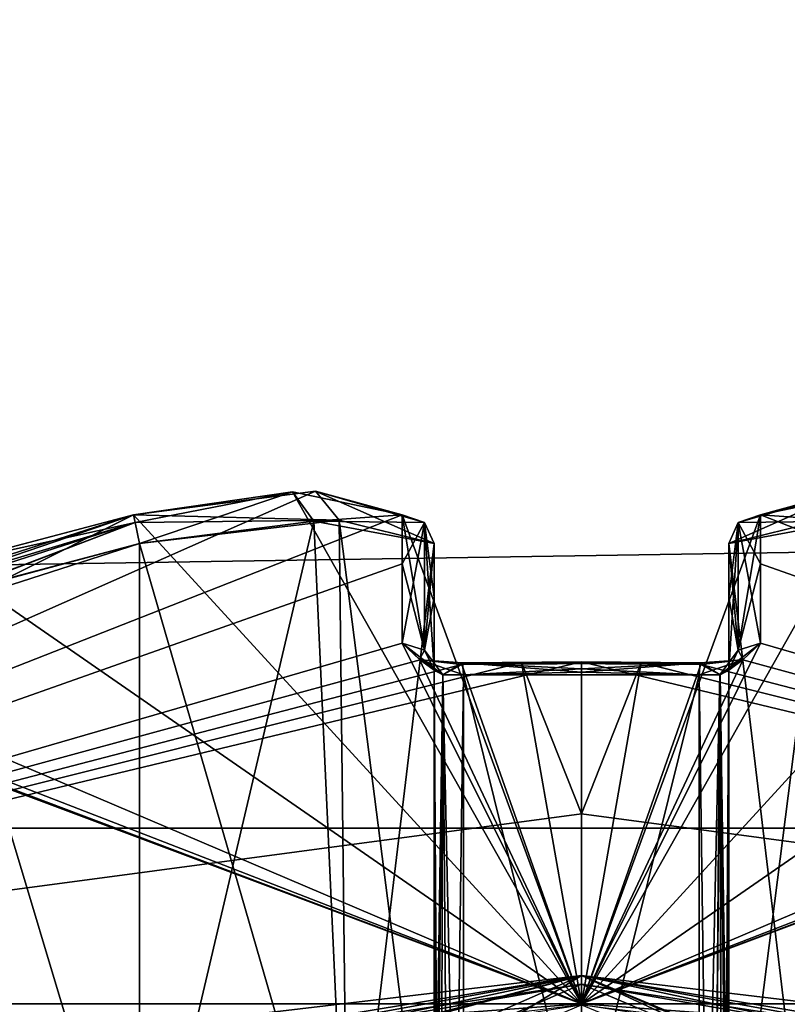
# Model space of a CAD drawing. Extents: x -250 to 250, y -697 to 625.
# Tile 998 of 1056: x -151.91 to -149.3, y 549.4 to 552.74. Entities that reach past the tile are written whole.
import ezdxf

# ---------------------------------------------------------------- set-up
doc = ezdxf.new("R2010")
doc.units = 0
doc.header["$LTSCALE"] = 25.405557
for name, color, linetype in [('1249', 7, 'CONTINUOUS'), ('1250', 7, 'CONTINUOUS'), ('1267', 7, 'CONTINUOUS'), ('1268', 7, 'CONTINUOUS'), ('1628', 7, 'CONTINUOUS'), ('1629', 7, 'CONTINUOUS'), ('1631', 7, 'CONTINUOUS'), ('1632', 7, 'CONTINUOUS'), ('2122', 7, 'CONTINUOUS'), ('2123', 7, 'CONTINUOUS'), ('278', 7, 'CONTINUOUS'), ('279', 7, 'CONTINUOUS'), ('3467', 7, 'CONTINUOUS'), ('3472', 7, 'CONTINUOUS'), ('3475', 7, 'CONTINUOUS'), ('3476', 7, 'CONTINUOUS'), ('3477', 7, 'CONTINUOUS'), ('3482', 7, 'CONTINUOUS'), ('3483', 7, 'CONTINUOUS'), ('3484', 7, 'CONTINUOUS'), ('3485', 7, 'CONTINUOUS'), ('3486', 7, 'CONTINUOUS'), ('3487', 7, 'CONTINUOUS'), ('3488', 7, 'CONTINUOUS'), ('3489', 7, 'CONTINUOUS'), ('3490', 7, 'CONTINUOUS'), ('3492', 7, 'CONTINUOUS'), ('3494', 7, 'CONTINUOUS'), ('3495', 7, 'CONTINUOUS'), ('3497', 7, 'CONTINUOUS'), ('3499', 7, 'CONTINUOUS'), ('3501', 7, 'CONTINUOUS'), ('3507', 7, 'CONTINUOUS'), ('3508', 7, 'CONTINUOUS'), ('3511', 7, 'CONTINUOUS'), ('3512', 7, 'CONTINUOUS'), ('3513', 7, 'CONTINUOUS'), ('3514', 7, 'CONTINUOUS'), ('3515', 7, 'CONTINUOUS'), ('3516', 7, 'CONTINUOUS'), ('3522', 7, 'CONTINUOUS'), ('3523', 7, 'CONTINUOUS'), ('3524', 7, 'CONTINUOUS'), ('3525', 7, 'CONTINUOUS'), ('3526', 7, 'CONTINUOUS'), ('3527', 7, 'CONTINUOUS'), ('3528', 7, 'CONTINUOUS'), ('3529', 7, 'CONTINUOUS'), ('3533', 7, 'CONTINUOUS'), ('3534', 7, 'CONTINUOUS')]:
    doc.layers.add(name, color=color, linetype=linetype)

msp = doc.modelspace()

# ---------------------------------------------------------------- linework, layer by layer
at = {"layer": '1249', "color": 7, "linetype": 'CONTINUOUS'}
for points in [[(-157.8914, 546.037, 68.55), (-150, 549.5, 68.55), (-155.1491, 548.0987, 51.65), (-157.8914, 546.037, 68.55)], [(-155.1491, 548.0987, 51.65), (-150, 549.5, 68.55), (-154.0822, 548.6304, 54.7596), (-155.1491, 548.0987, 51.65)], [(-150, 549.5, 16.65), (-154.9632, 548.2013, 16.65), (-150, 549.5, 25.05), (-150, 549.5, 16.65)], [(-150, 549.5, 25.05), (-154.9632, 548.2013, 16.65), (-153.5128, 548.8595, 26.42), (-150, 549.5, 25.05)], [(-154.0822, 548.6304, 54.7596), (-150, 549.5, 68.55), (-152.303, 549.2271, 56.2121), (-154.0822, 548.6304, 54.7596)], [(-152.303, 549.2271, 56.2121), (-150, 549.5, 68.55), (-150, 549.5, 56.75), (-152.303, 549.2271, 56.2121)]]:
    msp.add_3dface(points, dxfattribs=at)
at = {"layer": '1250', "color": 7, "linetype": 'CONTINUOUS'}
for points in [[(-150, 549.5, 56.75), (-150, 549.5, 68.55), (-142.4786, 546.3813, 68.55), (-150, 549.5, 56.75)], [(-150, 549.5, 16.65), (-150, 549.5, 25.05), (-147.6742, 549.2216, 25.5993), (-150, 549.5, 16.65)], [(-145.9103, 548.6271, 27.05), (-150, 549.5, 16.65), (-147.6742, 549.2216, 25.5993), (-145.9103, 548.6271, 27.05)], [(-150, 549.5, 16.65), (-145.9103, 548.6271, 27.05), (-141.7271, 545.6573, 16.65), (-150, 549.5, 16.65)], [(-150, 549.5, 56.75), (-142.4786, 546.3813, 68.55), (-146.4803, 548.857, 55.3732), (-150, 549.5, 56.75)]]:
    msp.add_3dface(points, dxfattribs=at)
at = {"layer": '1267', "color": 7, "linetype": 'CONTINUOUS'}
for points in [[(-157.8012, 544.7015, 15.65), (-154.9632, 548.2013, 16.65), (-150, 549.5, 16.65), (-157.8012, 544.7015, 15.65)], [(-157.8012, 544.7015, 15.65), (-150, 549.5, 16.65), (-150, 549.2071, 15.9429), (-157.8012, 544.7015, 15.65)]]:
    msp.add_3dface(points, dxfattribs=at)
at = {"layer": '1268', "color": 7, "linetype": 'CONTINUOUS'}
msp.add_3dface([(-150, 549.5, 16.65), (-141.7271, 545.6573, 16.65), (-150, 549.2071, 15.9429), (-150, 549.5, 16.65)], dxfattribs=at)
at = {"layer": '1628', "color": 7, "linetype": 'CONTINUOUS'}
for points in [[(-147.6742, 549.2216, 25.5993), (-150, 549.5, 25.05), (-147.7428, 549.124, 25.6885), (-147.6742, 549.2216, 25.5993)], [(-147.7428, 549.124, 25.6885), (-150, 549.5, 25.05), (-150, 549.4707, 25.1207), (-147.7428, 549.124, 25.6885)], [(-150, 549.4, 25.15), (-147.7428, 549.124, 25.6885), (-150, 549.4707, 25.1207), (-150, 549.4, 25.15)]]:
    msp.add_3dface(points, dxfattribs=at)
at = {"layer": '1629', "color": 7, "linetype": 'CONTINUOUS'}
for points in [[(-150, 549.5, 25.05), (-153.5128, 548.8595, 26.42), (-150, 549.4707, 25.1207), (-150, 549.5, 25.05)], [(-153.5128, 548.8595, 26.42), (-150, 549.4, 25.15), (-150, 549.4707, 25.1207), (-153.5128, 548.8595, 26.42)]]:
    msp.add_3dface(points, dxfattribs=at)
at = {"layer": '1631', "color": 7, "linetype": 'CONTINUOUS'}
for points in [[(-152.303, 549.2271, 56.2121), (-150, 549.5, 56.75), (-152.235, 549.1294, 56.1227), (-152.303, 549.2271, 56.2121)], [(-152.235, 549.1294, 56.1227), (-150, 549.5, 56.75), (-150, 549.4707, 56.6793), (-152.235, 549.1294, 56.1227)], [(-150, 549.4, 56.65), (-152.235, 549.1294, 56.1227), (-150, 549.4707, 56.6793), (-150, 549.4, 56.65)]]:
    msp.add_3dface(points, dxfattribs=at)
at = {"layer": '1632', "color": 7, "linetype": 'CONTINUOUS'}
for points in [[(-150, 549.5, 56.75), (-146.4803, 548.857, 55.3732), (-150, 549.4707, 56.6793), (-150, 549.5, 56.75)], [(-146.4803, 548.857, 55.3732), (-150, 549.4, 56.65), (-150, 549.4707, 56.6793), (-146.4803, 548.857, 55.3732)]]:
    msp.add_3dface(points, dxfattribs=at)
at = {"layer": '2122', "color": 7, "linetype": 'CONTINUOUS'}
for points in [[(-150, 549.5, 68.55), (-157.8914, 546.037, 68.55), (-150, 549.4707, 68.6207), (-150, 549.5, 68.55)], [(-157.8914, 546.037, 68.55), (-150, 549.4, 68.65), (-150, 549.4707, 68.6207), (-157.8914, 546.037, 68.55)]]:
    msp.add_3dface(points, dxfattribs=at)
at = {"layer": '2123', "color": 7, "linetype": 'CONTINUOUS'}
for points in [[(-150, 549.5, 68.55), (-142.5515, 546.3091, 68.65), (-142.4786, 546.3813, 68.55), (-150, 549.5, 68.55)], [(-142.5515, 546.3091, 68.65), (-150, 549.5, 68.55), (-150, 549.4707, 68.6207), (-142.5515, 546.3091, 68.65)], [(-150, 549.4, 68.65), (-142.5515, 546.3091, 68.65), (-150, 549.4707, 68.6207), (-150, 549.4, 68.65)]]:
    msp.add_3dface(points, dxfattribs=at)
at = {"layer": '278', "color": 7, "linetype": 'CONTINUOUS'}
for points in [[(210, 550, -11), (210, 543.5344, -8.8992), (-210, 550, -11), (210, 550, -11)], [(-210, 550, -11), (210, 543.5344, -8.8992), (-210, 543.5344, -8.8992), (-210, 550, -11)], [(210, 543.5344, 8.8992), (210, 550, 11), (-210, 543.5344, 8.8992), (210, 543.5344, 8.8992)], [(210, 550, 11), (-210, 550, 11), (-210, 543.5344, 8.8992), (210, 550, 11)]]:
    msp.add_3dface(points, dxfattribs=at)
at = {"layer": '279', "color": 7, "linetype": 'CONTINUOUS'}
for points in [[(210, 556.4656, -8.8992), (210, 550, -11), (-210, 556.4656, -8.8992), (210, 556.4656, -8.8992)], [(210, 550, -11), (-210, 550, -11), (-210, 556.4656, -8.8992), (210, 550, -11)], [(210, 550, 11), (210, 556.4656, 8.8992), (-210, 550, 11), (210, 550, 11)], [(210, 556.4656, 8.8992), (-210, 556.4656, 8.8992), (-210, 550, 11), (210, 556.4656, 8.8992)]]:
    msp.add_3dface(points, dxfattribs=at)
at = {"layer": '3467', "color": 7, "linetype": 'CONTINUOUS'}
for points in [[(-149.0188, 551.1403, 47.8649), (-148.479, 551.0625, 48.0416), (-150, 549.4038, 43.8167), (-149.0188, 551.1403, 47.8649)], [(-149.3916, 551.0625, 47.129), (-149.0188, 551.1403, 47.8649), (-150, 549.4038, 43.8167), (-149.3916, 551.0625, 47.129)], [(-149.0992, 551.1432, 49.5015), (-149.3916, 551.0625, 50.171), (-145.1667, 549.4038, 48.65), (-149.0992, 551.1432, 49.5015)], [(-148.479, 551.0625, 48.0416), (-147.8441, 550.8953, 48.0418), (-150, 549.4038, 43.8167), (-148.479, 551.0625, 48.0416)], [(-149.3916, 550.627, 45.7733), (-149.3916, 551.0625, 47.129), (-150, 549.4038, 43.8167), (-149.3916, 550.627, 45.7733)], [(-149.3916, 551.0625, 50.171), (-149.3917, 550.8968, 50.8011), (-145.1667, 549.4038, 48.65), (-149.3916, 551.0625, 50.171)], [(-149.3917, 550.8968, 46.4989), (-149.3916, 551.0625, 47.129), (-149.3916, 550.627, 45.7733), (-149.3917, 550.8968, 46.4989)], [(-147.8441, 550.8953, 48.0418), (-147.1233, 550.627, 48.0416), (-150, 549.4038, 43.8167), (-147.8441, 550.8953, 48.0418)], [(-149.3917, 550.8968, 50.8011), (-149.3916, 550.627, 51.5267), (-145.1667, 549.4038, 48.65), (-149.3917, 550.8968, 50.8011)], [(-147.1233, 550.627, 48.0416), (-146.9865, 550.5712, 48.1024), (-150, 549.4038, 43.8167), (-147.1233, 550.627, 48.0416)], [(-149.4503, 550.572, 45.6385), (-149.3916, 550.627, 45.7733), (-150, 549.4038, 43.8167), (-149.4503, 550.572, 45.6385)], [(-149.3916, 550.627, 51.5267), (-149.4524, 550.5712, 51.6635), (-145.1667, 549.4038, 48.65), (-149.3916, 550.627, 51.5267)], [(-149.5944, 550.5545, 45.578), (-149.4503, 550.572, 45.6385), (-150, 549.4038, 43.8167), (-149.5944, 550.5545, 45.578)], [(-146.9865, 550.5712, 48.1024), (-146.928, 550.5545, 48.2444), (-150, 549.4038, 43.8167), (-146.9865, 550.5712, 48.1024)], [(-149.4524, 550.5712, 51.6635), (-149.5944, 550.5545, 51.722), (-145.1667, 549.4038, 48.65), (-149.4524, 550.5712, 51.6635)], [(-149.797, 550.5616, 51.7268), (-150, 550.564, 51.7283), (-145.1667, 549.4038, 48.65), (-149.797, 550.5616, 51.7268)], [(-145.1667, 549.4038, 48.65), (-150, 550.564, 51.7283), (-150, 550.0479, 52.6481), (-145.1667, 549.4038, 48.65)], [(-146.928, 550.5545, 48.2444), (-146.9216, 550.564, 48.65), (-150, 549.4038, 43.8167), (-146.928, 550.5545, 48.2444)], [(-150, 549.4038, 43.8167), (-146.9216, 550.564, 48.65), (-145.1667, 549.4038, 48.65), (-150, 549.4038, 43.8167)], [(-150, 550.564, 45.5717), (-149.797, 550.5616, 45.5732), (-150, 550.0479, 44.6519), (-150, 550.564, 45.5717)], [(-149.797, 550.5616, 45.5732), (-149.5944, 550.5545, 45.578), (-150, 549.4038, 43.8167), (-149.797, 550.5616, 45.5732)], [(-150, 550.0479, 44.6519), (-149.797, 550.5616, 45.5732), (-150, 549.4038, 43.8167), (-150, 550.0479, 44.6519)], [(-149.5944, 550.5545, 51.722), (-149.797, 550.5616, 51.7268), (-145.1667, 549.4038, 48.65), (-149.5944, 550.5545, 51.722)], [(-150, 549.4038, 53.4833), (-145.1667, 549.4038, 48.65), (-150, 550.0479, 52.6481), (-150, 549.4038, 53.4833)]]:
    msp.add_3dface(points, dxfattribs=at)
at = {"layer": '3472', "color": 7, "linetype": 'CONTINUOUS'}
for points in [[(-150.9028, 551.1432, 47.8003), (-150.6084, 551.0625, 47.129), (-154.8333, 549.4038, 48.65), (-150.9028, 551.1432, 47.8003)], [(-151.521, 551.0625, 48.0416), (-150.9028, 551.1432, 47.8003), (-154.8333, 549.4038, 48.65), (-151.521, 551.0625, 48.0416)], [(-151.521, 551.0625, 49.2584), (-150, 549.4038, 53.4833), (-150.9812, 551.1403, 49.4351), (-151.521, 551.0625, 49.2584)], [(-150.9812, 551.1403, 49.4351), (-150, 549.4038, 53.4833), (-150.6084, 551.0625, 50.171), (-150.9812, 551.1403, 49.4351)], [(-154.8333, 549.4038, 48.65), (-150.6084, 551.0625, 47.129), (-150.6083, 550.8968, 46.4989), (-154.8333, 549.4038, 48.65)], [(-152.8767, 550.627, 48.0416), (-151.521, 551.0625, 48.0416), (-154.8333, 549.4038, 48.65), (-152.8767, 550.627, 48.0416)], [(-152.1511, 550.8968, 48.0417), (-151.521, 551.0625, 48.0416), (-152.8767, 550.627, 48.0416), (-152.1511, 550.8968, 48.0417)], [(-152.1559, 550.8953, 49.2582), (-150, 549.4038, 53.4833), (-151.521, 551.0625, 49.2584), (-152.1559, 550.8953, 49.2582)], [(-150.6084, 551.0625, 50.171), (-150, 549.4038, 53.4833), (-150.6084, 550.627, 51.5267), (-150.6084, 551.0625, 50.171)], [(-150.6083, 550.8968, 50.8011), (-150.6084, 551.0625, 50.171), (-150.6084, 550.627, 51.5267), (-150.6083, 550.8968, 50.8011)], [(-150.6084, 550.627, 45.7733), (-154.8333, 549.4038, 48.65), (-150.6083, 550.8968, 46.4989), (-150.6084, 550.627, 45.7733)], [(-152.8767, 550.627, 49.2584), (-150, 549.4038, 53.4833), (-152.1559, 550.8953, 49.2582), (-152.8767, 550.627, 49.2584)], [(-150.5476, 550.5712, 45.6365), (-154.8333, 549.4038, 48.65), (-150.6084, 550.627, 45.7733), (-150.5476, 550.5712, 45.6365)], [(-153.0135, 550.5712, 49.1976), (-150, 549.4038, 53.4833), (-152.8767, 550.627, 49.2584), (-153.0135, 550.5712, 49.1976)], [(-150.6084, 550.627, 51.5267), (-150, 549.4038, 53.4833), (-150.5497, 550.572, 51.6615), (-150.6084, 550.627, 51.5267)], [(-150.4056, 550.5545, 45.578), (-154.8333, 549.4038, 48.65), (-150.5476, 550.5712, 45.6365), (-150.4056, 550.5545, 45.578)], [(-153.072, 550.5545, 49.0556), (-150, 549.4038, 53.4833), (-153.0135, 550.5712, 49.1976), (-153.072, 550.5545, 49.0556)], [(-150.5497, 550.572, 51.6615), (-150, 549.4038, 53.4833), (-150.4056, 550.5545, 51.722), (-150.5497, 550.572, 51.6615)], [(-150, 550.564, 45.5717), (-150, 550.0479, 44.6519), (-154.8333, 549.4038, 48.65), (-150, 550.564, 45.5717)], [(-150, 550.564, 45.5717), (-154.8333, 549.4038, 48.65), (-150.203, 550.5616, 45.5732), (-150, 550.564, 45.5717)], [(-150, 549.4038, 53.4833), (-153.0784, 550.564, 48.65), (-154.8333, 549.4038, 48.65), (-150, 549.4038, 53.4833)], [(-150.203, 550.5616, 45.5732), (-154.8333, 549.4038, 48.65), (-150.4056, 550.5545, 45.578), (-150.203, 550.5616, 45.5732)], [(-153.0784, 550.564, 48.65), (-150, 549.4038, 53.4833), (-153.072, 550.5545, 49.0556), (-153.0784, 550.564, 48.65)], [(-150.4056, 550.5545, 51.722), (-150, 549.4038, 53.4833), (-150.203, 550.5616, 51.7268), (-150.4056, 550.5545, 51.722)], [(-150, 550.0479, 52.6481), (-150, 550.564, 51.7283), (-150.203, 550.5616, 51.7268), (-150, 550.0479, 52.6481)], [(-150, 549.4038, 53.4833), (-150, 550.0479, 52.6481), (-150.203, 550.5616, 51.7268), (-150, 549.4038, 53.4833)], [(-150, 550.0479, 44.6519), (-150, 549.4038, 43.8167), (-154.8333, 549.4038, 48.65), (-150, 550.0479, 44.6519)]]:
    msp.add_3dface(points, dxfattribs=at)
at = {"layer": '3475', "color": 7, "linetype": 'CONTINUOUS'}
for points in [[(-150.5, 548.523, 50.15), (-150.5, 550.9651, 50.15), (-150.5, 550.7833, 50.8292), (-150.5, 548.523, 50.15)], [(-150.5, 548.523, 47.15), (-150.5, 550.5356, 45.813), (-150.5, 550.9651, 47.15), (-150.5, 548.523, 47.15)], [(-150.5, 550.9651, 47.15), (-150.5, 550.5356, 45.813), (-150.5, 550.7833, 46.4708), (-150.5, 550.9651, 47.15)], [(-150.5, 550.5356, 51.487), (-150.5, 548.523, 50.15), (-150.5, 550.7833, 50.8292), (-150.5, 550.5356, 51.487)]]:
    msp.add_3dface(points, dxfattribs=at)
at = {"layer": '3476', "color": 7, "linetype": 'CONTINUOUS'}
for points in [[(-149.5, 548.523, 47.15), (-149.5, 550.9651, 47.15), (-149.5, 550.5356, 45.813), (-149.5, 548.523, 47.15)], [(-149.5, 550.5356, 45.813), (-149.5, 550.9651, 47.15), (-149.5, 550.7833, 46.4707), (-149.5, 550.5356, 45.813)]]:
    msp.add_3dface(points, dxfattribs=at)
at = {"layer": '3477', "color": 7, "linetype": 'CONTINUOUS'}
for points in [[(-150.4, 550.5194, 45.7037), (-149.6, 550.5194, 45.7037), (-150, 550.5288, 45.6974), (-150.4, 550.5194, 45.7037)], [(-149.6, 547.2947, 47.846), (-149.6, 550.5194, 45.7037), (-150.4, 547.2947, 47.846), (-149.6, 547.2947, 47.846)], [(-150.4, 547.2947, 47.846), (-149.6, 550.5194, 45.7037), (-150.4, 550.5194, 45.7037), (-150.4, 547.2947, 47.846)]]:
    msp.add_3dface(points, dxfattribs=at)
at = {"layer": '3482', "color": 7, "linetype": 'CONTINUOUS'}
for points in [[(-149.5, 550.9651, 50.15), (-149.5, 548.523, 50.15), (-149.5, 550.7833, 50.8292), (-149.5, 550.9651, 50.15)], [(-149.5, 548.523, 50.15), (-149.5, 550.5356, 51.487), (-149.5, 550.7833, 50.8292), (-149.5, 548.523, 50.15)]]:
    msp.add_3dface(points, dxfattribs=at)
at = {"layer": '3483', "color": 7, "linetype": 'CONTINUOUS'}
for points in [[(-149.6, 550.5194, 51.5963), (-150.4, 550.5194, 51.5963), (-150, 550.5288, 51.6026), (-149.6, 550.5194, 51.5963)], [(-150.4, 547.2947, 49.454), (-150.4, 550.5194, 51.5963), (-149.6, 547.2947, 49.454), (-150.4, 547.2947, 49.454)], [(-149.6, 547.2947, 49.454), (-150.4, 550.5194, 51.5963), (-149.6, 550.5194, 51.5963), (-149.6, 547.2947, 49.454)]]:
    msp.add_3dface(points, dxfattribs=at)
at = {"layer": '3484', "color": 7, "linetype": 'CONTINUOUS'}
for points in [[(-151.5, 550.9651, 49.15), (-151.5, 548.523, 49.15), (-152.1793, 550.7833, 49.15), (-151.5, 550.9651, 49.15)], [(-151.5, 548.523, 49.15), (-152.837, 550.5356, 49.15), (-152.1793, 550.7833, 49.15), (-151.5, 548.523, 49.15)]]:
    msp.add_3dface(points, dxfattribs=at)
at = {"layer": '3485', "color": 7, "linetype": 'CONTINUOUS'}
for points in [[(-151.5, 548.523, 48.15), (-151.5, 550.9651, 48.15), (-152.837, 550.5356, 48.15), (-151.5, 548.523, 48.15)], [(-152.837, 550.5356, 48.15), (-151.5, 550.9651, 48.15), (-152.1793, 550.7833, 48.15), (-152.837, 550.5356, 48.15)]]:
    msp.add_3dface(points, dxfattribs=at)
at = {"layer": '3486', "color": 7, "linetype": 'CONTINUOUS'}
for points in [[(-150.804, 547.2947, 48.25), (-152.9463, 550.5194, 48.25), (-150.804, 547.2947, 49.05), (-150.804, 547.2947, 48.25)], [(-150.804, 547.2947, 49.05), (-152.9463, 550.5194, 48.25), (-152.9463, 550.5194, 49.05), (-150.804, 547.2947, 49.05)]]:
    msp.add_3dface(points, dxfattribs=at)
at = {"layer": '3487', "color": 7, "linetype": 'CONTINUOUS'}
for points in [[(-149.5, 550.5356, 51.487), (-149.5204, 547.3165, 49.4212), (-149.53, 550.5201, 51.5625), (-149.5, 550.5356, 51.487)], [(-149.5204, 547.3165, 49.4212), (-149.5, 550.5356, 51.487), (-149.5036, 548.0842, 49.8903), (-149.5204, 547.3165, 49.4212)], [(-149.5, 550.5356, 51.487), (-149.5, 548.523, 50.15), (-149.5036, 548.0842, 49.8903), (-149.5, 550.5356, 51.487)], [(-149.6, 547.2947, 49.454), (-149.6, 550.5194, 51.5963), (-149.53, 550.5201, 51.5625), (-149.6, 547.2947, 49.454)], [(-149.5556, 547.3004, 49.4454), (-149.6, 547.2947, 49.454), (-149.53, 550.5201, 51.5625), (-149.5556, 547.3004, 49.4454)], [(-149.5204, 547.3165, 49.4212), (-149.5556, 547.3004, 49.4454), (-149.53, 550.5201, 51.5625), (-149.5204, 547.3165, 49.4212)]]:
    msp.add_3dface(points, dxfattribs=at)
at = {"layer": '3488', "color": 7, "linetype": 'CONTINUOUS'}
for points in [[(-150.5, 548.523, 50.15), (-150.5, 550.5356, 51.487), (-150.471, 550.5203, 51.5614), (-150.5, 548.523, 50.15)], [(-150.4964, 548.0842, 49.8903), (-150.5, 548.523, 50.15), (-150.471, 550.5203, 51.5614), (-150.4964, 548.0842, 49.8903)], [(-150.4796, 547.3165, 49.4212), (-150.4964, 548.0842, 49.8903), (-150.471, 550.5203, 51.5614), (-150.4796, 547.3165, 49.4212)], [(-150.4444, 547.3004, 49.4454), (-150.4796, 547.3165, 49.4212), (-150.471, 550.5203, 51.5614), (-150.4444, 547.3004, 49.4454)], [(-150.4, 550.5194, 51.5963), (-150.4444, 547.3004, 49.4454), (-150.471, 550.5203, 51.5614), (-150.4, 550.5194, 51.5963)], [(-150.4, 550.5194, 51.5963), (-150.4, 547.2947, 49.454), (-150.4444, 547.3004, 49.4454), (-150.4, 550.5194, 51.5963)]]:
    msp.add_3dface(points, dxfattribs=at)
at = {"layer": '3489', "color": 7, "linetype": 'CONTINUOUS'}
for points in [[(-151.5, 548.523, 48.15), (-152.837, 550.5356, 48.15), (-152.9114, 550.5203, 48.179), (-151.5, 548.523, 48.15)], [(-152.9463, 550.5194, 48.25), (-150.7954, 547.3004, 48.2056), (-152.9114, 550.5203, 48.179), (-152.9463, 550.5194, 48.25)], [(-152.9463, 550.5194, 48.25), (-150.804, 547.2947, 48.25), (-150.7954, 547.3004, 48.2056), (-152.9463, 550.5194, 48.25)], [(-151.2505, 548.1012, 48.1533), (-151.5, 548.523, 48.15), (-152.9114, 550.5203, 48.179), (-151.2505, 548.1012, 48.1533)], [(-150.7712, 547.3165, 48.1704), (-151.2505, 548.1012, 48.1533), (-152.9114, 550.5203, 48.179), (-150.7712, 547.3165, 48.1704)], [(-150.7954, 547.3004, 48.2056), (-150.7712, 547.3165, 48.1704), (-152.9114, 550.5203, 48.179), (-150.7954, 547.3004, 48.2056)]]:
    msp.add_3dface(points, dxfattribs=at)
at = {"layer": '3490', "color": 7, "linetype": 'CONTINUOUS'}
for points in [[(-150.5, 550.5356, 45.813), (-150.5, 548.523, 47.15), (-150.4967, 548.1012, 47.3995), (-150.5, 550.5356, 45.813)], [(-150.4796, 547.3165, 47.8788), (-150.5, 550.5356, 45.813), (-150.4967, 548.1012, 47.3995), (-150.4796, 547.3165, 47.8788)], [(-150.5, 550.5356, 45.813), (-150.4796, 547.3165, 47.8788), (-150.47, 550.5201, 45.7375), (-150.5, 550.5356, 45.813)], [(-150.4796, 547.3165, 47.8788), (-150.4444, 547.3004, 47.8546), (-150.47, 550.5201, 45.7375), (-150.4796, 547.3165, 47.8788)], [(-150.4, 547.2947, 47.846), (-150.4, 550.5194, 45.7037), (-150.47, 550.5201, 45.7375), (-150.4, 547.2947, 47.846)], [(-150.4444, 547.3004, 47.8546), (-150.4, 547.2947, 47.846), (-150.47, 550.5201, 45.7375), (-150.4444, 547.3004, 47.8546)]]:
    msp.add_3dface(points, dxfattribs=at)
at = {"layer": '3492', "color": 7, "linetype": 'CONTINUOUS'}
for points in [[(-152.837, 550.5356, 49.15), (-150.7712, 547.3165, 49.1296), (-152.9125, 550.5201, 49.12), (-152.837, 550.5356, 49.15)], [(-152.837, 550.5356, 49.15), (-151.5, 548.523, 49.15), (-151.2403, 548.0842, 49.1464), (-152.837, 550.5356, 49.15)], [(-150.7712, 547.3165, 49.1296), (-152.837, 550.5356, 49.15), (-151.2403, 548.0842, 49.1464), (-150.7712, 547.3165, 49.1296)], [(-150.804, 547.2947, 49.05), (-152.9463, 550.5194, 49.05), (-152.9125, 550.5201, 49.12), (-150.804, 547.2947, 49.05)], [(-150.7954, 547.3004, 49.0944), (-150.804, 547.2947, 49.05), (-152.9125, 550.5201, 49.12), (-150.7954, 547.3004, 49.0944)], [(-150.7712, 547.3165, 49.1296), (-150.7954, 547.3004, 49.0944), (-152.9125, 550.5201, 49.12), (-150.7712, 547.3165, 49.1296)]]:
    msp.add_3dface(points, dxfattribs=at)
at = {"layer": '3494', "color": 7, "linetype": 'CONTINUOUS'}
for points in [[(-149.5, 548.523, 47.15), (-149.5, 550.5356, 45.813), (-149.529, 550.5203, 45.7386), (-149.5, 548.523, 47.15)], [(-149.6, 550.5194, 45.7037), (-149.5556, 547.3004, 47.8546), (-149.529, 550.5203, 45.7386), (-149.6, 550.5194, 45.7037)], [(-149.6, 550.5194, 45.7037), (-149.6, 547.2947, 47.846), (-149.5556, 547.3004, 47.8546), (-149.6, 550.5194, 45.7037)], [(-149.5556, 547.3004, 47.8546), (-149.5204, 547.3165, 47.8788), (-149.529, 550.5203, 45.7386), (-149.5556, 547.3004, 47.8546)], [(-149.5036, 548.0842, 47.4097), (-149.5, 548.523, 47.15), (-149.529, 550.5203, 45.7386), (-149.5036, 548.0842, 47.4097)], [(-149.5204, 547.3165, 47.8788), (-149.5036, 548.0842, 47.4097), (-149.529, 550.5203, 45.7386), (-149.5204, 547.3165, 47.8788)]]:
    msp.add_3dface(points, dxfattribs=at)
at = {"layer": '3495', "color": 7, "linetype": 'CONTINUOUS'}
for points in [[(-149.5, 550.9651, 47.15), (-149.2071, 548.523, 47.8571), (-149.0915, 551.0418, 47.9563), (-149.5, 550.9651, 47.15)], [(-149.5, 550.9651, 47.15), (-149.5, 548.523, 47.15), (-149.2071, 548.523, 47.8571), (-149.5, 550.9651, 47.15)]]:
    msp.add_3dface(points, dxfattribs=at)
at = {"layer": '3497', "color": 7, "linetype": 'CONTINUOUS'}
for points in [[(-149.5, 548.523, 50.15), (-149.5, 550.9651, 50.15), (-149.1796, 551.0447, 49.4164), (-149.5, 548.523, 50.15)], [(-149.2071, 548.523, 49.4429), (-149.5, 548.523, 50.15), (-149.1796, 551.0447, 49.4164), (-149.2071, 548.523, 49.4429)]]:
    msp.add_3dface(points, dxfattribs=at)
at = {"layer": '3499', "color": 7, "linetype": 'CONTINUOUS'}
for points in [[(-151.5, 548.523, 49.15), (-151.5, 550.9651, 49.15), (-150.9085, 551.0418, 49.3437), (-151.5, 548.523, 49.15)], [(-150.7929, 548.523, 49.4429), (-151.5, 548.523, 49.15), (-150.9085, 551.0418, 49.3437), (-150.7929, 548.523, 49.4429)], [(-150.5, 550.9651, 50.15), (-150.7929, 548.523, 49.4429), (-150.9085, 551.0418, 49.3437), (-150.5, 550.9651, 50.15)], [(-150.5, 550.9651, 50.15), (-150.5, 548.523, 50.15), (-150.7929, 548.523, 49.4429), (-150.5, 550.9651, 50.15)]]:
    msp.add_3dface(points, dxfattribs=at)
at = {"layer": '3501', "color": 7, "linetype": 'CONTINUOUS'}
for points in [[(-151.5, 550.9651, 48.15), (-150.7929, 548.523, 47.8571), (-150.8226, 551.0447, 47.8856), (-151.5, 550.9651, 48.15)], [(-150.5, 548.523, 47.15), (-150.5, 550.9651, 47.15), (-150.8226, 551.0447, 47.8856), (-150.5, 548.523, 47.15)], [(-150.7929, 548.523, 47.8571), (-150.5, 548.523, 47.15), (-150.8226, 551.0447, 47.8856), (-150.7929, 548.523, 47.8571)], [(-151.5, 550.9651, 48.15), (-151.5, 548.523, 48.15), (-150.7929, 548.523, 47.8571), (-151.5, 550.9651, 48.15)]]:
    msp.add_3dface(points, dxfattribs=at)
at = {"layer": '3507', "color": 7, "linetype": 'CONTINUOUS'}
for points in [[(-154.8333, 549.4038, 48.65), (-150, 549.4038, 43.8167), (-155, 549.0312, 48.65), (-154.8333, 549.4038, 48.65)], [(-155, 549.0312, 48.65), (-150, 549.4038, 43.8167), (-150, 549.2353, 43.6936), (-155, 549.0312, 48.65)], [(-150, 549.0312, 53.65), (-154.8333, 549.4038, 48.65), (-155, 549.0312, 48.65), (-150, 549.0312, 53.65)], [(-150, 549.4038, 53.4833), (-154.8333, 549.4038, 48.65), (-150, 549.2353, 53.6064), (-150, 549.4038, 53.4833)], [(-154.8333, 549.4038, 48.65), (-150, 549.0312, 53.65), (-150, 549.2353, 53.6064), (-154.8333, 549.4038, 48.65)]]:
    msp.add_3dface(points, dxfattribs=at)
at = {"layer": '3508', "color": 7, "linetype": 'CONTINUOUS'}
for points in [[(-150, 549.4038, 43.8167), (-145.1667, 549.4038, 48.65), (-150, 549.2353, 43.6936), (-150, 549.4038, 43.8167)], [(-145.1667, 549.4038, 48.65), (-150, 549.4038, 53.4833), (-145, 549.0312, 48.65), (-145.1667, 549.4038, 48.65)], [(-145.1667, 549.4038, 48.65), (-145, 549.0312, 48.65), (-150, 549.0312, 43.65), (-145.1667, 549.4038, 48.65)], [(-145.1667, 549.4038, 48.65), (-150, 549.0312, 43.65), (-150, 549.2353, 43.6936), (-145.1667, 549.4038, 48.65)], [(-145, 549.0312, 48.65), (-150, 549.4038, 53.4833), (-150, 549.2353, 53.6064), (-145, 549.0312, 48.65)]]:
    msp.add_3dface(points, dxfattribs=at)
at = {"layer": '3511', "color": 7, "linetype": 'CONTINUOUS'}
for points in [[(-150.6083, 550.8968, 46.4989), (-150.6084, 551.0625, 47.129), (-150.5323, 551.0371, 47.1345), (-150.6083, 550.8968, 46.4989)], [(-150.6084, 550.627, 45.7733), (-150.6083, 550.8968, 46.4989), (-150.5323, 551.0371, 47.1345), (-150.6084, 550.627, 45.7733)], [(-150.6084, 550.627, 45.7733), (-150.5323, 551.0371, 47.1345), (-150.5323, 550.6031, 45.7837), (-150.6084, 550.627, 45.7733)], [(-150.5323, 551.0371, 47.1345), (-150.5, 550.9651, 47.15), (-150.5323, 550.6031, 45.7837), (-150.5323, 551.0371, 47.1345)], [(-150.5, 550.9651, 47.15), (-150.5, 550.7833, 46.4708), (-150.5323, 550.6031, 45.7837), (-150.5, 550.9651, 47.15)], [(-150.5, 550.7833, 46.4708), (-150.5, 550.5356, 45.813), (-150.5323, 550.6031, 45.7837), (-150.5, 550.7833, 46.4708)]]:
    msp.add_3dface(points, dxfattribs=at)
at = {"layer": '3512', "color": 7, "linetype": 'CONTINUOUS'}
for points in [[(-150.5476, 550.5712, 45.6365), (-150.6084, 550.627, 45.7733), (-150.47, 550.5201, 45.7375), (-150.5476, 550.5712, 45.6365)], [(-150.47, 550.5201, 45.7375), (-150.6084, 550.627, 45.7733), (-150.5323, 550.6031, 45.7837), (-150.47, 550.5201, 45.7375)], [(-150.5, 550.5356, 45.813), (-150.47, 550.5201, 45.7375), (-150.5323, 550.6031, 45.7837), (-150.5, 550.5356, 45.813)], [(-150.4056, 550.5545, 45.578), (-150.5476, 550.5712, 45.6365), (-150.4037, 550.5603, 45.6474), (-150.4056, 550.5545, 45.578)], [(-150.4, 550.5194, 45.7037), (-150.5476, 550.5712, 45.6365), (-150.47, 550.5201, 45.7375), (-150.4, 550.5194, 45.7037)], [(-150.5476, 550.5712, 45.6365), (-150.4, 550.5194, 45.7037), (-150.4037, 550.5603, 45.6474), (-150.5476, 550.5712, 45.6365)]]:
    msp.add_3dface(points, dxfattribs=at)
at = {"layer": '3513', "color": 7, "linetype": 'CONTINUOUS'}
for points in [[(-150.203, 550.5616, 45.5732), (-150.4056, 550.5545, 45.578), (-150.4037, 550.5603, 45.6474), (-150.203, 550.5616, 45.5732)], [(-149.797, 550.5616, 45.5732), (-150, 550.564, 45.5717), (-150.4037, 550.5603, 45.6474), (-149.797, 550.5616, 45.5732)], [(-150, 550.564, 45.5717), (-150.203, 550.5616, 45.5732), (-150.4037, 550.5603, 45.6474), (-150, 550.564, 45.5717)], [(-149.5944, 550.5545, 45.578), (-149.797, 550.5616, 45.5732), (-150.4037, 550.5603, 45.6474), (-149.5944, 550.5545, 45.578)], [(-149.5963, 550.5603, 45.6474), (-149.5944, 550.5545, 45.578), (-150.4037, 550.5603, 45.6474), (-149.5963, 550.5603, 45.6474)], [(-150.4, 550.5194, 45.7037), (-149.5963, 550.5603, 45.6474), (-150.4037, 550.5603, 45.6474), (-150.4, 550.5194, 45.7037)], [(-150.4, 550.5194, 45.7037), (-150, 550.5288, 45.6974), (-149.5963, 550.5603, 45.6474), (-150.4, 550.5194, 45.7037)], [(-150, 550.5288, 45.6974), (-149.6, 550.5194, 45.7037), (-149.5963, 550.5603, 45.6474), (-150, 550.5288, 45.6974)]]:
    msp.add_3dface(points, dxfattribs=at)
at = {"layer": '3514', "color": 7, "linetype": 'CONTINUOUS'}
for points in [[(-149.4503, 550.572, 45.6385), (-149.5, 550.5356, 45.813), (-149.4677, 550.6031, 45.7837), (-149.4503, 550.572, 45.6385)], [(-149.3916, 550.627, 45.7733), (-149.4503, 550.572, 45.6385), (-149.4677, 550.6031, 45.7837), (-149.3916, 550.627, 45.7733)], [(-149.4503, 550.572, 45.6385), (-149.5944, 550.5545, 45.578), (-149.529, 550.5203, 45.7386), (-149.4503, 550.572, 45.6385)], [(-149.5, 550.5356, 45.813), (-149.4503, 550.572, 45.6385), (-149.529, 550.5203, 45.7386), (-149.5, 550.5356, 45.813)], [(-149.6, 550.5194, 45.7037), (-149.529, 550.5203, 45.7386), (-149.5963, 550.5603, 45.6474), (-149.6, 550.5194, 45.7037)], [(-149.529, 550.5203, 45.7386), (-149.5944, 550.5545, 45.578), (-149.5963, 550.5603, 45.6474), (-149.529, 550.5203, 45.7386)]]:
    msp.add_3dface(points, dxfattribs=at)
at = {"layer": '3515', "color": 7, "linetype": 'CONTINUOUS'}
for points in [[(-149.5, 550.7833, 46.4707), (-149.5, 550.9651, 47.15), (-149.4677, 551.0371, 47.1345), (-149.5, 550.7833, 46.4707)], [(-149.5, 550.5356, 45.813), (-149.5, 550.7833, 46.4707), (-149.4677, 551.0371, 47.1345), (-149.5, 550.5356, 45.813)], [(-149.5, 550.5356, 45.813), (-149.4677, 551.0371, 47.1345), (-149.4677, 550.6031, 45.7837), (-149.5, 550.5356, 45.813)], [(-149.3916, 551.0625, 47.129), (-149.3917, 550.8968, 46.4989), (-149.4677, 550.6031, 45.7837), (-149.3916, 551.0625, 47.129)], [(-149.4677, 551.0371, 47.1345), (-149.3916, 551.0625, 47.129), (-149.4677, 550.6031, 45.7837), (-149.4677, 551.0371, 47.1345)], [(-149.3917, 550.8968, 46.4989), (-149.3916, 550.627, 45.7733), (-149.4677, 550.6031, 45.7837), (-149.3917, 550.8968, 46.4989)]]:
    msp.add_3dface(points, dxfattribs=at)
at = {"layer": '3516', "color": 7, "linetype": 'CONTINUOUS'}
for points in [[(-149.0188, 551.1403, 47.8649), (-149.3916, 551.0625, 47.129), (-149.0915, 551.0418, 47.9563), (-149.0188, 551.1403, 47.8649)], [(-149.5, 550.9651, 47.15), (-149.0915, 551.0418, 47.9563), (-149.4677, 551.0371, 47.1345), (-149.5, 550.9651, 47.15)], [(-149.0915, 551.0418, 47.9563), (-149.3916, 551.0625, 47.129), (-149.4677, 551.0371, 47.1345), (-149.0915, 551.0418, 47.9563)]]:
    msp.add_3dface(points, dxfattribs=at)
at = {"layer": '3522', "color": 7, "linetype": 'CONTINUOUS'}
for points in [[(-149.5, 550.9651, 50.15), (-149.0992, 551.1432, 49.5015), (-149.1796, 551.0447, 49.4164), (-149.5, 550.9651, 50.15)], [(-149.0992, 551.1432, 49.5015), (-149.5, 550.9651, 50.15), (-149.4677, 551.0371, 50.1655), (-149.0992, 551.1432, 49.5015)], [(-149.3916, 551.0625, 50.171), (-149.0992, 551.1432, 49.5015), (-149.4677, 551.0371, 50.1655), (-149.3916, 551.0625, 50.171)]]:
    msp.add_3dface(points, dxfattribs=at)
at = {"layer": '3523', "color": 7, "linetype": 'CONTINUOUS'}
for points in [[(-149.5, 550.9651, 50.15), (-149.4677, 550.6031, 51.5163), (-149.4677, 551.0371, 50.1655), (-149.5, 550.9651, 50.15)], [(-149.3917, 550.8968, 50.8011), (-149.3916, 551.0625, 50.171), (-149.4677, 551.0371, 50.1655), (-149.3917, 550.8968, 50.8011)], [(-149.3916, 550.627, 51.5267), (-149.3917, 550.8968, 50.8011), (-149.4677, 551.0371, 50.1655), (-149.3916, 550.627, 51.5267)], [(-149.4677, 550.6031, 51.5163), (-149.3916, 550.627, 51.5267), (-149.4677, 551.0371, 50.1655), (-149.4677, 550.6031, 51.5163)], [(-149.5, 550.9651, 50.15), (-149.5, 550.7833, 50.8292), (-149.4677, 550.6031, 51.5163), (-149.5, 550.9651, 50.15)], [(-149.5, 550.7833, 50.8292), (-149.5, 550.5356, 51.487), (-149.4677, 550.6031, 51.5163), (-149.5, 550.7833, 50.8292)]]:
    msp.add_3dface(points, dxfattribs=at)
at = {"layer": '3524', "color": 7, "linetype": 'CONTINUOUS'}
for points in [[(-149.4524, 550.5712, 51.6635), (-149.3916, 550.627, 51.5267), (-149.53, 550.5201, 51.5625), (-149.4524, 550.5712, 51.6635)], [(-149.53, 550.5201, 51.5625), (-149.3916, 550.627, 51.5267), (-149.4677, 550.6031, 51.5163), (-149.53, 550.5201, 51.5625)], [(-149.5, 550.5356, 51.487), (-149.53, 550.5201, 51.5625), (-149.4677, 550.6031, 51.5163), (-149.5, 550.5356, 51.487)], [(-149.6, 550.5194, 51.5963), (-149.4524, 550.5712, 51.6635), (-149.53, 550.5201, 51.5625), (-149.6, 550.5194, 51.5963)], [(-149.4524, 550.5712, 51.6635), (-149.6, 550.5194, 51.5963), (-149.5963, 550.5603, 51.6526), (-149.4524, 550.5712, 51.6635)], [(-149.5944, 550.5545, 51.722), (-149.4524, 550.5712, 51.6635), (-149.5963, 550.5603, 51.6526), (-149.5944, 550.5545, 51.722)]]:
    msp.add_3dface(points, dxfattribs=at)
at = {"layer": '3525', "color": 7, "linetype": 'CONTINUOUS'}
for points in [[(-150.4056, 550.5545, 51.722), (-150.203, 550.5616, 51.7268), (-149.5963, 550.5603, 51.6526), (-150.4056, 550.5545, 51.722)], [(-150.4037, 550.5603, 51.6526), (-150.4056, 550.5545, 51.722), (-149.5963, 550.5603, 51.6526), (-150.4037, 550.5603, 51.6526)], [(-150, 550.5288, 51.6026), (-150.4, 550.5194, 51.5963), (-150.4037, 550.5603, 51.6526), (-150, 550.5288, 51.6026)], [(-149.6, 550.5194, 51.5963), (-150, 550.5288, 51.6026), (-150.4037, 550.5603, 51.6526), (-149.6, 550.5194, 51.5963)], [(-149.6, 550.5194, 51.5963), (-150.4037, 550.5603, 51.6526), (-149.5963, 550.5603, 51.6526), (-149.6, 550.5194, 51.5963)], [(-150.203, 550.5616, 51.7268), (-150, 550.564, 51.7283), (-149.5963, 550.5603, 51.6526), (-150.203, 550.5616, 51.7268)], [(-150, 550.564, 51.7283), (-149.797, 550.5616, 51.7268), (-149.5963, 550.5603, 51.6526), (-150, 550.564, 51.7283)], [(-149.797, 550.5616, 51.7268), (-149.5944, 550.5545, 51.722), (-149.5963, 550.5603, 51.6526), (-149.797, 550.5616, 51.7268)]]:
    msp.add_3dface(points, dxfattribs=at)
at = {"layer": '3526', "color": 7, "linetype": 'CONTINUOUS'}
for points in [[(-150.6084, 550.627, 51.5267), (-150.5497, 550.572, 51.6615), (-150.5323, 550.6031, 51.5163), (-150.6084, 550.627, 51.5267)], [(-150.5497, 550.572, 51.6615), (-150.5, 550.5356, 51.487), (-150.5323, 550.6031, 51.5163), (-150.5497, 550.572, 51.6615)], [(-150.5497, 550.572, 51.6615), (-150.4056, 550.5545, 51.722), (-150.471, 550.5203, 51.5614), (-150.5497, 550.572, 51.6615)], [(-150.5, 550.5356, 51.487), (-150.5497, 550.572, 51.6615), (-150.471, 550.5203, 51.5614), (-150.5, 550.5356, 51.487)], [(-150.471, 550.5203, 51.5614), (-150.4056, 550.5545, 51.722), (-150.4037, 550.5603, 51.6526), (-150.471, 550.5203, 51.5614)], [(-150.4, 550.5194, 51.5963), (-150.471, 550.5203, 51.5614), (-150.4037, 550.5603, 51.6526), (-150.4, 550.5194, 51.5963)]]:
    msp.add_3dface(points, dxfattribs=at)
at = {"layer": '3527', "color": 7, "linetype": 'CONTINUOUS'}
for points in [[(-150.6084, 551.0625, 50.171), (-150.6083, 550.8968, 50.8011), (-150.5323, 550.6031, 51.5163), (-150.6084, 551.0625, 50.171)], [(-150.5323, 551.0371, 50.1655), (-150.6084, 551.0625, 50.171), (-150.5323, 550.6031, 51.5163), (-150.5323, 551.0371, 50.1655)], [(-150.5, 550.7833, 50.8292), (-150.5, 550.9651, 50.15), (-150.5323, 551.0371, 50.1655), (-150.5, 550.7833, 50.8292)], [(-150.5, 550.5356, 51.487), (-150.5, 550.7833, 50.8292), (-150.5323, 551.0371, 50.1655), (-150.5, 550.5356, 51.487)], [(-150.5, 550.5356, 51.487), (-150.5323, 551.0371, 50.1655), (-150.5323, 550.6031, 51.5163), (-150.5, 550.5356, 51.487)], [(-150.6083, 550.8968, 50.8011), (-150.6084, 550.627, 51.5267), (-150.5323, 550.6031, 51.5163), (-150.6083, 550.8968, 50.8011)]]:
    msp.add_3dface(points, dxfattribs=at)
at = {"layer": '3528', "color": 7, "linetype": 'CONTINUOUS'}
for points in [[(-151.521, 551.0625, 49.2584), (-150.9812, 551.1403, 49.4351), (-151.5155, 551.0371, 49.1823), (-151.521, 551.0625, 49.2584)], [(-150.9812, 551.1403, 49.4351), (-151.5, 550.9651, 49.15), (-151.5155, 551.0371, 49.1823), (-150.9812, 551.1403, 49.4351)], [(-151.5, 550.9651, 49.15), (-150.9812, 551.1403, 49.4351), (-150.9085, 551.0418, 49.3437), (-151.5, 550.9651, 49.15)], [(-150.9812, 551.1403, 49.4351), (-150.6084, 551.0625, 50.171), (-150.9085, 551.0418, 49.3437), (-150.9812, 551.1403, 49.4351)], [(-150.9085, 551.0418, 49.3437), (-150.6084, 551.0625, 50.171), (-150.5323, 551.0371, 50.1655), (-150.9085, 551.0418, 49.3437)], [(-150.5, 550.9651, 50.15), (-150.9085, 551.0418, 49.3437), (-150.5323, 551.0371, 50.1655), (-150.5, 550.9651, 50.15)]]:
    msp.add_3dface(points, dxfattribs=at)
at = {"layer": '3529', "color": 7, "linetype": 'CONTINUOUS'}
for points in [[(-152.8767, 550.627, 49.2584), (-152.1559, 550.8953, 49.2582), (-151.5155, 551.0371, 49.1823), (-152.8767, 550.627, 49.2584)], [(-152.8663, 550.6031, 49.1823), (-152.8767, 550.627, 49.2584), (-151.5155, 551.0371, 49.1823), (-152.8663, 550.6031, 49.1823)], [(-151.5, 550.9651, 49.15), (-152.8663, 550.6031, 49.1823), (-151.5155, 551.0371, 49.1823), (-151.5, 550.9651, 49.15)], [(-152.1559, 550.8953, 49.2582), (-151.521, 551.0625, 49.2584), (-151.5155, 551.0371, 49.1823), (-152.1559, 550.8953, 49.2582)], [(-151.5, 550.9651, 49.15), (-152.1793, 550.7833, 49.15), (-152.8663, 550.6031, 49.1823), (-151.5, 550.9651, 49.15)]]:
    msp.add_3dface(points, dxfattribs=at)
at = {"layer": '3533', "color": 7, "linetype": 'CONTINUOUS'}
for points in [[(-151.521, 551.0625, 48.0416), (-152.1511, 550.8968, 48.0417), (-152.8663, 550.6031, 48.1177), (-151.521, 551.0625, 48.0416)], [(-151.5155, 551.0371, 48.1177), (-151.521, 551.0625, 48.0416), (-152.8663, 550.6031, 48.1177), (-151.5155, 551.0371, 48.1177)], [(-152.837, 550.5356, 48.15), (-151.5155, 551.0371, 48.1177), (-152.8663, 550.6031, 48.1177), (-152.837, 550.5356, 48.15)], [(-152.837, 550.5356, 48.15), (-152.1793, 550.7833, 48.15), (-151.5155, 551.0371, 48.1177), (-152.837, 550.5356, 48.15)], [(-152.1793, 550.7833, 48.15), (-151.5, 550.9651, 48.15), (-151.5155, 551.0371, 48.1177), (-152.1793, 550.7833, 48.15)]]:
    msp.add_3dface(points, dxfattribs=at)
at = {"layer": '3534', "color": 7, "linetype": 'CONTINUOUS'}
for points in [[(-150.9028, 551.1432, 47.8003), (-151.521, 551.0625, 48.0416), (-150.8226, 551.0447, 47.8856), (-150.9028, 551.1432, 47.8003)], [(-150.6084, 551.0625, 47.129), (-150.9028, 551.1432, 47.8003), (-150.5323, 551.0371, 47.1345), (-150.6084, 551.0625, 47.129)], [(-150.5, 550.9651, 47.15), (-150.9028, 551.1432, 47.8003), (-150.8226, 551.0447, 47.8856), (-150.5, 550.9651, 47.15)], [(-150.9028, 551.1432, 47.8003), (-150.5, 550.9651, 47.15), (-150.5323, 551.0371, 47.1345), (-150.9028, 551.1432, 47.8003)], [(-150.8226, 551.0447, 47.8856), (-151.521, 551.0625, 48.0416), (-151.5155, 551.0371, 48.1177), (-150.8226, 551.0447, 47.8856)], [(-151.5, 550.9651, 48.15), (-150.8226, 551.0447, 47.8856), (-151.5155, 551.0371, 48.1177), (-151.5, 550.9651, 48.15)]]:
    msp.add_3dface(points, dxfattribs=at)

doc.saveas('drawing.dxf')
